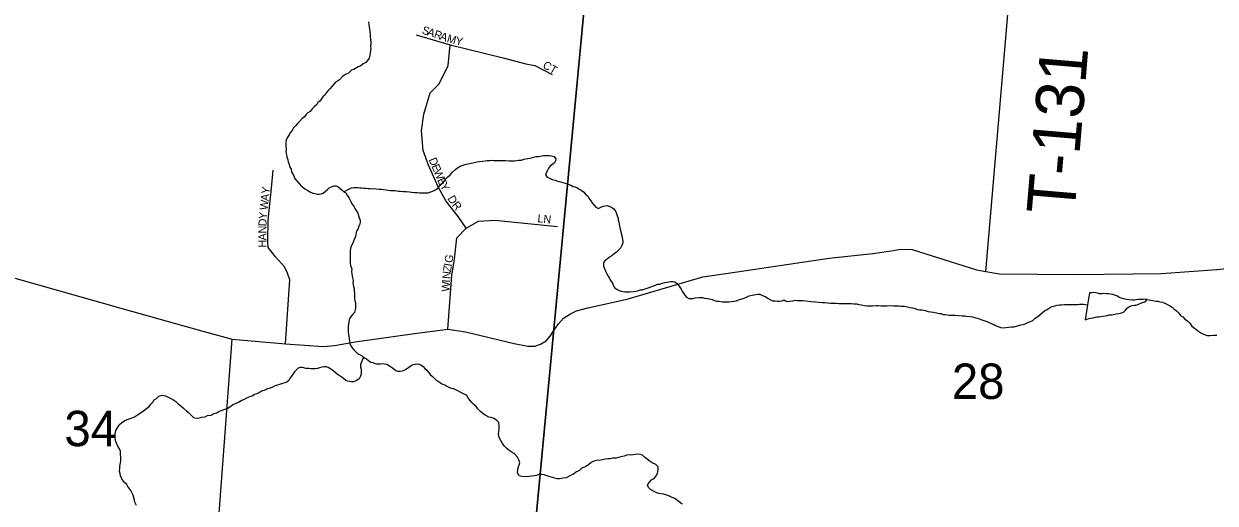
# Model space of a CAD drawing. Extents: x 0 to 1064, y 0 to 440.
# Drawn here: x 258.1 to 280.65, y 308.63 to 317.7 of the extents above; entities that cross this region are included whole.
import ezdxf

# ---------------------------------------------------------------- set-up
doc = ezdxf.new("R2010")
doc.units = 0
for name, color, linetype in [('GM_X_Minor_Lake', 7, 'Continuous'), ('GM_X_Minor_River', 7, 'Continuous'), ('GM_X_Section', 7, 'Continuous'), ('GM_X_Section_Text', 7, 'Continuous'), ('GM_X_Township_Road', 7, 'Continuous'), ('GM_X_Township_Road_Text', 7, 'Continuous'), ('GM_X_Township_Subdivision', 7, 'Continuous'), ('GM_X_Township_Subdivision_Text', 7, 'Continuous')]:
    doc.layers.add(name, color=color, linetype=linetype)

msp = doc.modelspace()

# ---------------------------------------------------------------- linework, layer by layer
at = {"layer": 'GM_X_Minor_Lake'}
for points in [[(279.185, 312.392), (279.287, 312.433), (279.324, 312.444), (279.361, 312.486), (279.325, 312.493), (279.282, 312.488), (279.233, 312.483), (279.191, 312.484), (279.154, 312.479), (279.118, 312.473), (279.075, 312.474), (279.015, 312.482), (278.972, 312.489), (278.918, 312.497), (278.875, 312.51), (278.833, 312.523), (278.797, 312.548), (278.761, 312.561), (278.719, 312.581), (278.665, 312.588), (278.628, 312.595), (278.592, 312.596), (278.537, 312.597), (278.501, 312.592), (278.458, 312.593), (278.422, 312.606), (278.386, 312.613), (278.349, 312.62), (278.313, 312.615), (278.27, 312.61), (278.232, 312.385)], [(278.184, 312.102), (278.258, 312.124), (278.294, 312.135), (278.337, 312.14), (278.374, 312.152), (278.41, 312.157), (278.447, 312.156), (278.484, 312.167), (278.52, 312.172), (278.563, 312.177), (278.606, 312.182), (278.642, 312.193), (278.685, 312.198), (278.728, 312.203), (278.771, 312.215), (278.825, 312.219), (278.874, 312.236), (278.911, 312.248), (278.949, 312.283), (278.986, 312.325), (279.029, 312.354), (279.072, 312.371), (279.115, 312.376), (279.152, 312.381), (279.185, 312.392)], [(278.232, 312.385), (278.184, 312.102)]]:
    msp.add_lwpolyline(points, dxfattribs=at)
at = {"layer": 'GM_X_Minor_River'}
for points in [[(264.623, 317.739), (264.628, 317.69), (264.633, 317.648), (264.638, 317.599), (264.648, 317.55), (264.653, 317.507), (264.652, 317.471), (264.657, 317.404), (264.662, 317.361), (264.661, 317.325), (264.66, 317.282), (264.665, 317.245), (264.658, 317.197), (264.65, 317.155), (264.643, 317.106), (264.63, 317.052), (264.598, 317.01), (264.567, 316.974), (264.517, 316.945), (264.474, 316.91), (264.425, 316.887), (264.344, 316.84), (264.295, 316.823), (264.239, 316.77), (264.184, 316.741), (264.128, 316.706), (264.072, 316.646), (264.035, 316.617), (263.992, 316.594), (263.935, 316.522), (263.897, 316.48), (263.86, 316.445), (263.816, 316.397), (263.797, 316.361), (263.754, 316.32), (263.728, 316.284), (263.697, 316.242), (263.66, 316.213), (263.64, 316.177), (263.591, 316.135), (263.553, 316.094), (263.515, 316.046), (263.472, 316.017), (263.435, 315.981), (263.409, 315.945), (263.366, 315.91), (263.316, 315.856), (263.279, 315.821), (263.235, 315.773), (263.197, 315.732), (263.172, 315.684), (263.128, 315.636), (263.115, 315.6), (263.09, 315.564), (263.064, 315.51), (263.056, 315.456), (263.055, 315.383), (263.059, 315.334), (263.058, 315.273), (263.069, 315.224), (263.074, 315.188), (263.091, 315.132), (263.096, 315.09), (263.119, 315.04), (263.124, 315.004), (263.153, 314.954), (263.164, 314.899), (263.204, 314.825), (263.222, 314.782), (263.257, 314.739), (263.298, 314.689), (263.334, 314.652), (263.375, 314.614), (263.417, 314.583), (263.453, 314.564), (263.489, 314.539), (263.525, 314.519), (263.567, 314.5), (263.603, 314.493), (263.646, 314.48), (263.688, 314.479), (263.725, 314.484), (263.762, 314.501), (263.799, 314.531), (263.842, 314.566), (263.874, 314.602), (263.929, 314.625), (263.972, 314.636), (264.008, 314.635), (264.044, 314.616), (264.08, 314.591), (264.116, 314.559), (264.151, 314.522), (264.193, 314.503), (264.217, 314.459), (264.252, 314.404), (264.287, 314.342)], [(264.151, 314.522), (264.225, 314.563), (264.262, 314.58), (264.299, 314.597), (264.342, 314.608), (264.379, 314.607), (264.415, 314.607), (264.451, 314.599), (264.488, 314.599), (264.53, 314.591), (264.573, 314.59), (264.609, 314.589), (264.652, 314.588), (264.688, 314.581), (264.725, 314.587), (264.767, 314.579), (264.822, 314.572), (264.864, 314.571), (264.901, 314.57), (264.955, 314.563), (264.997, 314.555), (265.034, 314.548), (265.082, 314.547), (265.125, 314.546), (265.186, 314.538), (265.228, 314.537), (265.277, 314.53), (265.331, 314.529), (265.398, 314.521), (265.434, 314.52), (265.489, 314.513), (265.538, 314.511), (265.586, 314.504), (265.635, 314.503), (265.683, 314.502), (265.75, 314.506), (265.799, 314.523), (265.848, 314.54), (265.898, 314.569), (265.941, 314.598), (265.972, 314.634), (265.998, 314.67), (266.041, 314.705), (266.067, 314.753), (266.116, 314.801), (266.166, 314.848), (266.21, 314.896), (266.266, 314.943), (266.303, 314.979), (266.353, 315.008), (266.414, 315.031), (266.469, 315.047), (266.506, 315.053), (266.561, 315.069), (266.622, 315.08), (266.677, 315.091), (266.714, 315.096), (266.775, 315.107), (266.83, 315.111), (266.866, 315.116), (266.909, 315.115), (266.946, 315.121), (266.988, 315.119), (267.031, 315.118), (267.097, 315.117), (267.14, 315.116), (267.213, 315.114), (267.28, 315.112), (267.334, 315.111), (267.383, 315.11), (267.426, 315.115), (267.462, 315.12), (267.517, 315.124), (267.56, 315.142), (267.633, 315.152), (267.67, 315.163), (267.707, 315.168), (267.793, 315.19), (267.847, 315.195), (267.896, 315.206), (267.933, 315.211), (267.994, 315.21), (268.042, 315.208), (268.085, 315.207), (268.133, 315.194), (268.169, 315.151), (268.161, 315.108), (268.142, 315.072), (268.093, 315.037), (268.055, 315.001), (268.024, 314.96), (268.004, 314.918), (267.985, 314.875), (267.972, 314.839), (268.001, 314.802), (268.056, 314.776), (268.098, 314.757), (268.152, 314.744), (268.206, 314.724), (268.255, 314.711), (268.297, 314.697)], [(268.297, 314.697), (268.345, 314.69), (268.381, 314.677), (268.418, 314.664), (268.46, 314.645), (268.496, 314.625), (268.532, 314.618), (268.574, 314.599), (268.61, 314.574), (268.646, 314.555), (268.688, 314.523), (268.729, 314.48), (268.771, 314.442), (268.794, 314.405), (268.829, 314.356), (268.846, 314.319), (268.894, 314.269), (268.923, 314.232), (268.977, 314.206), (269.021, 314.235), (269.064, 314.252), (269.1, 314.258), (269.137, 314.263), (269.191, 314.243), (269.227, 314.23), (269.263, 314.199), (269.298, 314.155), (269.315, 314.112), (269.327, 314.069), (269.344, 314.026), (269.349, 313.99), (269.36, 313.953), (269.365, 313.916), (269.37, 313.874), (269.381, 313.819), (269.398, 313.776), (269.403, 313.733), (269.414, 313.696), (269.419, 313.654), (269.436, 313.592), (269.435, 313.556), (269.416, 313.508), (269.39, 313.46), (269.352, 313.418), (269.315, 313.383), (269.272, 313.353), (269.228, 313.312), (269.185, 313.289), (269.141, 313.247), (269.098, 313.224), (269.067, 313.188), (269.066, 313.152), (269.071, 313.115), (269.088, 313.072), (269.105, 313.023), (269.134, 312.974), (269.158, 312.93), (269.175, 312.894), (269.21, 312.838), (269.239, 312.795), (269.25, 312.758), (269.274, 312.715), (269.327, 312.677), (269.363, 312.658), (269.406, 312.644), (269.472, 312.631), (269.533, 312.629), (269.57, 312.634), (269.637, 312.639), (269.679, 312.644), (269.728, 312.655), (269.765, 312.666), (269.802, 312.671), (269.875, 312.693), (269.912, 312.705), (269.949, 312.722), (269.998, 312.739), (270.053, 312.756), (270.09, 312.773), (270.133, 312.778), (270.182, 312.795), (270.231, 312.806), (270.273, 312.811), (270.335, 312.828), (270.383, 312.827), (270.419, 312.82), (270.455, 312.788), (270.502, 312.738), (270.538, 312.683), (270.555, 312.646), (270.578, 312.609), (270.608, 312.566), (270.637, 312.528), (270.685, 312.503), (270.728, 312.502), (270.764, 312.507), (270.801, 312.518), (270.886, 312.522), (270.941, 312.521), (270.983, 312.514), (271.032, 312.506)], [(264.287, 314.342), (264.304, 314.299), (264.339, 314.256), (264.362, 314.213), (264.386, 314.169), (264.415, 314.12), (264.432, 314.077), (264.443, 314.034), (264.46, 313.985), (264.465, 313.948), (264.458, 313.912), (264.439, 313.876), (264.426, 313.828), (264.4, 313.792), (264.387, 313.756), (264.373, 313.677), (264.347, 313.623), (264.334, 313.587), (264.321, 313.551), (264.296, 313.509), (264.282, 313.46), (264.275, 313.4), (264.273, 313.345), (264.272, 313.29), (264.27, 313.224), (264.275, 313.175), (264.28, 313.132), (264.291, 313.095), (264.302, 313.059), (264.301, 313.016), (264.306, 312.973), (264.316, 312.894), (264.327, 312.845), (264.326, 312.803), (264.337, 312.735), (264.348, 312.687), (264.347, 312.65), (264.352, 312.607), (264.356, 312.553), (264.355, 312.51), (264.36, 312.461), (264.371, 312.424), (264.376, 312.376), (264.375, 312.327), (264.368, 312.291), (264.355, 312.242), (264.323, 312.207), (264.292, 312.171), (264.267, 312.135), (264.254, 312.099), (264.239, 312.02), (264.238, 311.972), (264.237, 311.929), (264.236, 311.868), (264.241, 311.832), (264.246, 311.795), (264.251, 311.74), (264.262, 311.697), (264.267, 311.655), (264.284, 311.612), (264.313, 311.569), (264.342, 311.531), (264.384, 311.488), (264.42, 311.456), (264.462, 311.437), (264.504, 311.412), (264.545, 311.38), (264.581, 311.361), (264.623, 311.33), (264.665, 311.298), (264.701, 311.291), (264.737, 311.272), (264.774, 311.271), (264.81, 311.27), (264.846, 311.269), (264.883, 311.274), (264.925, 311.267), (264.968, 311.26), (265.016, 311.229), (265.076, 311.191), (265.111, 311.159), (265.147, 311.134), (265.183, 311.127), (265.22, 311.132), (265.263, 311.137), (265.306, 311.154), (265.343, 311.178), (265.38, 311.201), (265.429, 311.236), (265.466, 311.254), (265.503, 311.265), (265.54, 311.27), (265.576, 311.263), (265.612, 311.25), (265.654, 311.219), (265.689, 311.181), (265.725, 311.15), (265.755, 311.113), (265.79, 311.069), (265.825, 311.032), (265.861, 311)], [(271.032, 312.506), (271.074, 312.499), (271.128, 312.486), (271.17, 312.466), (271.213, 312.453), (271.261, 312.452), (271.316, 312.444), (271.389, 312.443), (271.443, 312.441), (271.492, 312.446), (271.541, 312.457), (271.584, 312.462), (271.627, 312.479), (271.67, 312.49), (271.731, 312.513), (271.786, 312.536), (271.829, 312.553), (271.885, 312.57), (271.921, 312.575), (271.988, 312.586), (272.025, 312.585), (272.067, 312.571), (272.139, 312.539), (272.175, 312.514), (272.229, 312.482), (272.265, 312.463), (272.32, 312.462), (272.362, 312.455), (272.398, 312.454), (272.453, 312.458), (272.49, 312.482), (272.526, 312.457), (272.562, 312.45), (272.599, 312.455), (272.654, 312.459), (272.697, 312.471), (272.733, 312.47), (272.782, 312.468), (272.843, 312.467), (272.903, 312.459), (273, 312.451), (273.079, 312.443), (273.152, 312.435), (273.212, 312.427), (273.261, 312.426), (273.31, 312.425), (273.364, 312.417), (273.419, 312.416), (273.48, 312.414), (273.522, 312.413), (273.583, 312.412), (273.656, 312.41), (273.711, 312.409), (273.759, 312.413), (273.808, 312.406), (273.863, 312.405), (273.905, 312.392), (273.953, 312.384), (274.008, 312.371), (274.056, 312.363), (274.093, 312.369), (274.159, 312.367), (274.233, 312.371), (274.269, 312.37), (274.318, 312.369), (274.366, 312.368), (274.439, 312.366), (274.506, 312.37), (274.561, 312.369), (274.597, 312.368), (274.658, 312.366), (274.694, 312.359), (274.767, 312.358), (274.822, 312.344), (274.876, 312.337), (274.919, 312.33), (274.967, 312.316), (275.009, 312.297), (275.051, 312.29), (275.094, 312.289), (275.16, 312.275), (275.215, 312.261), (275.263, 312.254), (275.318, 312.247), (275.372, 312.233), (275.42, 312.22), (275.463, 312.219), (275.499, 312.205), (275.535, 312.199), (275.578, 312.197), (275.614, 312.19), (275.669, 312.189), (275.724, 312.188), (275.79, 312.186), (275.857, 312.178), (275.906, 312.177), (275.942, 312.17), (276.009, 312.162), (276.051, 312.155), (276.087, 312.148), (276.148, 312.134)], [(276.148, 312.134), (276.214, 312.108), (276.286, 312.082), (276.323, 312.069), (276.371, 312.05), (276.407, 312.031), (276.455, 312.011), (276.491, 311.992), (276.539, 311.973), (276.581, 311.959), (276.63, 311.952), (276.684, 311.957), (276.733, 311.962), (276.794, 311.966), (276.843, 311.971), (276.904, 311.988), (276.971, 312.004), (277.014, 312.015), (277.051, 312.027), (277.088, 312.044), (277.149, 312.067), (277.193, 312.09), (277.242, 312.131), (277.292, 312.167), (277.329, 312.196), (277.379, 312.237), (277.416, 312.273), (277.465, 312.296), (277.509, 312.325), (277.564, 312.354), (277.613, 312.365), (277.656, 312.376), (277.699, 312.387), (277.741, 312.386), (277.796, 312.391), (277.845, 312.39), (277.881, 312.389), (277.924, 312.394), (277.966, 312.393), (278.009, 312.392), (278.045, 312.391), (278.082, 312.396), (278.118, 312.395), (278.155, 312.4), (278.232, 312.385)], [(279.361, 312.486), (279.47, 312.465), (279.531, 312.457), (279.567, 312.456), (279.603, 312.443), (279.652, 312.436), (279.706, 312.41), (279.748, 312.391), (279.784, 312.372), (279.832, 312.34), (279.873, 312.302), (279.915, 312.271), (279.957, 312.227), (279.992, 312.184), (280.034, 312.158), (280.075, 312.115), (280.123, 312.083), (280.171, 312.04), (280.206, 311.984), (280.259, 311.946), (280.295, 311.915), (280.337, 311.883), (280.379, 311.858), (280.415, 311.839), (280.457, 311.82), (280.499, 311.806), (280.554, 311.805), (280.615, 311.809), (280.682, 311.814)], [(264.545, 311.38), (264.508, 311.357), (264.495, 311.321), (264.482, 311.285), (264.469, 311.248), (264.468, 311.212), (264.479, 311.169), (264.484, 311.114), (264.483, 311.078), (264.47, 311.035), (264.444, 310.987), (264.407, 310.958), (264.37, 310.941), (264.333, 310.929), (264.297, 310.93), (264.26, 310.931), (264.224, 310.938), (264.188, 310.951), (264.14, 310.995), (264.104, 311.02), (264.062, 311.046), (264.027, 311.071), (263.991, 311.102), (263.943, 311.14), (263.907, 311.165), (263.854, 311.197), (263.817, 311.21), (263.781, 311.211), (263.738, 311.206), (263.695, 311.195), (263.652, 311.178), (263.61, 311.173), (263.567, 311.174), (263.531, 311.175), (263.488, 311.182), (263.434, 311.183), (263.397, 311.19), (263.361, 311.197), (263.325, 311.198), (263.288, 311.187), (263.25, 311.151), (263.219, 311.116), (263.181, 311.062), (263.156, 311.026), (263.131, 310.99), (263.112, 310.954), (263.074, 310.919), (262.835, 310.848)], [(260.714, 310.674), (260.774, 310.66), (260.816, 310.646), (260.864, 310.621), (260.918, 310.595), (260.972, 310.557), (261.019, 310.513), (261.067, 310.475), (261.12, 310.431), (261.173, 310.381), (261.215, 310.349), (261.268, 310.293), (261.309, 310.255), (261.357, 310.241), (261.418, 310.245), (261.461, 310.256), (261.529, 310.266), (261.572, 310.289), (261.639, 310.299), (261.701, 310.328), (261.75, 310.344), (261.794, 310.373), (261.837, 310.384), (261.88, 310.401), (261.942, 310.424), (261.997, 310.452), (262.047, 310.493), (262.116, 310.527), (262.159, 310.544), (262.221, 310.579), (262.27, 310.602), (262.314, 310.624), (262.375, 310.647), (262.418, 310.664), (262.462, 310.693), (262.511, 310.709), (262.567, 310.738), (262.61, 310.761), (262.653, 310.772), (262.715, 310.8), (262.765, 310.817), (262.808, 310.834), (262.835, 310.848)], [(265.861, 311), (265.897, 310.963), (265.939, 310.938), (265.974, 310.912), (266.01, 310.887), (266.064, 310.868), (266.1, 310.848), (266.143, 310.829), (266.185, 310.81), (266.221, 310.803)], [(267.085, 309.985), (267.093, 310.04), (267.094, 310.094), (267.084, 310.155), (267.043, 310.205), (266.995, 310.231), (266.941, 310.251), (266.899, 310.258), (266.839, 310.29), (266.791, 310.322), (266.738, 310.366), (266.691, 310.416), (266.656, 310.46), (266.614, 310.498), (266.573, 310.535), (266.538, 310.579), (266.509, 310.622), (266.48, 310.666), (266.221, 310.803)], [(260.225, 308.589), (260.196, 308.65), (260.186, 308.711), (260.164, 308.785), (260.142, 308.834), (260.113, 308.883), (260.072, 308.933), (260.043, 308.983), (259.996, 309.027), (259.949, 309.089), (259.927, 309.15), (259.916, 309.193), (259.905, 309.236), (259.913, 309.29), (259.915, 309.333), (259.923, 309.393), (259.93, 309.435), (259.932, 309.496), (259.928, 309.563), (259.924, 309.618), (259.907, 309.661), (259.872, 309.71), (259.85, 309.766), (259.833, 309.815), (259.822, 309.864), (259.818, 309.906), (259.825, 309.949), (259.839, 310.009), (259.872, 310.069), (259.898, 310.116), (259.948, 310.157), (259.998, 310.192), (260.053, 310.215), (260.127, 310.237), (260.189, 310.265), (260.245, 310.306), (260.319, 310.346), (260.363, 310.381), (260.419, 310.422), (260.469, 310.463), (260.501, 310.504), (260.539, 310.546), (260.565, 310.587), (260.608, 310.61), (260.652, 310.658), (260.714, 310.674)], [(270.559, 308.615), (270.499, 308.659), (270.416, 308.717), (270.368, 308.736), (270.308, 308.769), (270.212, 308.802), (270.163, 308.809), (270.109, 308.817), (270.067, 308.831), (270.013, 308.857), (269.959, 308.889), (269.918, 308.926), (269.901, 308.969), (269.933, 309.023), (269.977, 309.07), (270.027, 309.099), (270.065, 309.146), (270.091, 309.194), (270.105, 309.267), (270.101, 309.321), (270.06, 309.365), (269.988, 309.392), (269.934, 309.43), (269.893, 309.467), (269.845, 309.505), (269.804, 309.537), (269.762, 309.55), (269.713, 309.558), (269.67, 309.553), (269.628, 309.548), (269.579, 309.538), (269.524, 309.546), (269.462, 309.523), (269.395, 309.507), (269.352, 309.496), (269.309, 309.485), (269.242, 309.481), (269.193, 309.471), (269.15, 309.472), (269.107, 309.467), (269.021, 309.446), (268.942, 309.442), (268.887, 309.426), (268.837, 309.403), (268.787, 309.356), (268.737, 309.327), (268.657, 309.293), (268.613, 309.252), (268.557, 309.223), (268.501, 309.183), (268.446, 309.154), (268.359, 309.114), (268.304, 309.104), (268.237, 309.094), (268.194, 309.095), (268.145, 309.103), (268.103, 309.116), (268.061, 309.129), (267.995, 309.15), (267.947, 309.169), (267.904, 309.177), (267.843, 309.173), (267.8, 309.156), (267.714, 309.14), (267.659, 309.136), (267.598, 309.132), (267.525, 309.134), (267.471, 309.148), (267.442, 309.203), (267.444, 309.264), (267.452, 309.306), (267.472, 309.36), (267.486, 309.402), (267.463, 309.451), (267.44, 309.501), (267.375, 309.569), (267.322, 309.601), (267.28, 309.627), (267.239, 309.665), (267.185, 309.715), (267.151, 309.771), (267.122, 309.82), (267.093, 309.876), (267.083, 309.937), (267.085, 309.985)]]:
    msp.add_lwpolyline(points, dxfattribs=at)
at = {"layer": 'GM_X_Section'}
for points in [[(252.001, 322.359), (268.72, 318.199), (267.132, 301.372), (250.392, 306.037)], [(268.72, 318.199), (285.143, 320.643), (283.717, 304.339), (267.132, 301.372)]]:
    msp.add_lwpolyline(points, close=True, dxfattribs=at)
at = {"layer": 'GM_X_Township_Road'}
for points in [[(276.309, 313.016), (277.037, 321.573), (277.214, 323.66), (279.061, 343.569)], [(269.534, 312.499), (270.952, 312.915), (271.428, 312.982), (273.338, 313.269), (274.167, 313.357), (274.514, 313.409), (274.691, 313.441), (274.91, 313.43), (276.128, 313.046), (276.309, 313.016), (276.563, 312.974), (278.003, 312.962), (279.633, 312.976), (280.68, 313.053), (281.533, 313.141), (282.608, 313.339), (284.45, 313.608)], [(257.52, 313), (259.974, 312.311), (261.483, 311.884), (262.038, 311.737), (263.046, 311.645), (263.77, 311.598), (263.975, 311.615), (264.367, 311.682), (265.491, 311.843), (266.12, 311.922), (266.458, 311.875), (267.378, 311.653), (267.633, 311.604), (267.767, 311.604), (267.873, 311.639), (267.986, 311.705), (268.06, 311.791), (268.128, 311.901), (268.214, 312.026), (268.312, 312.131), (268.446, 312.216), (268.558, 312.269), (268.77, 312.327), (269.258, 312.433), (269.511, 312.493), (269.534, 312.499)], [(261.926, 299.686), (261.985, 300.098), (262.109, 300.837), (262.186, 301.012), (262.271, 301.26), (262.331, 301.807), (262.318, 302.478), (262.438, 302.947), (262.54, 303.251), (262.54, 303.46), (262.476, 303.648), (262.327, 303.858), (261.938, 304.148), (261.797, 304.323), (261.669, 304.516), (261.558, 304.721), (261.536, 304.977), (262.038, 311.737)]]:
    msp.add_lwpolyline(points, dxfattribs=at)
at = {"layer": 'GM_X_Township_Subdivision'}
for points in [[(265.522, 317.495), (266.163, 317.305), (267.168, 317.062), (267.601, 316.949), (267.766, 316.915), (268.095, 316.741)], [(266.466, 313.839), (266.319, 314.055), (266.085, 314.35), (265.937, 314.618), (265.756, 315.026), (265.652, 315.303), (265.626, 315.676), (265.669, 315.996), (265.786, 316.397), (265.955, 316.568), (266.128, 316.915), (266.163, 317.305)], [(263.046, 311.645), (263.131, 312.855), (263.087, 312.986), (263.029, 313.103), (262.861, 313.293), (262.722, 313.468), (262.715, 313.585), (262.722, 313.986), (262.781, 314.592), (262.817, 314.935)], [(266.12, 311.922), (266.197, 312.938), (266.249, 313.249), (266.294, 313.651), (266.466, 313.839), (266.7, 313.969), (267.012, 313.986), (268.199, 313.865)]]:
    msp.add_lwpolyline(points, dxfattribs=at)

# ---------------------------------------------------------------- texts
at = {"layer": 'GM_X_Section_Text'}
for s, p in [('28', (275.663, 310.604)), ('34', (258.863, 309.71))]:
    msp.add_text(s, height=0.6697, rotation=0, dxfattribs=at).set_placement(p)
at = {"layer": 'GM_X_Township_Road_Text'}
msp.add_text('T-131', height=0.9091, rotation=85.2125, dxfattribs=at).set_placement((277.982, 314.071))
at = {"layer": 'GM_X_Township_Subdivision_Text'}
for s, height, rotation, p in [('S', 0.152, 341.1935, (265.619, 317.523)), ('A', 0.152, 341.1918, (265.72, 317.489)), ('R', 0.152, 341.181, (265.846, 317.446)), ('A', 0.152, 341.2012, (265.96, 317.407)), ('M', 0.152, 344.0207, (266.094, 317.362)), ('Y', 0.152, 346.686, (266.255, 317.316)), ('CT', 0.1515, 329.0448, (267.904, 316.881)), ('D', 0.152, 292.8973, (265.756, 315.134)), ('E', 0.152, 292.8973, (265.808, 315.011)), ('W', 0.152, 292.8785, (265.849, 314.913)), ('Y', 0.152, 82.5686, (262.742, 314.475)), ('E', 0.152, 293.6325, (265.917, 314.751)), ('Y', 0.152, 298.5109, (265.966, 314.641)), ('A', 0.152, 83.4957, (262.727, 314.343)), ('D', 0.152, 301.8896, (266.109, 314.398)), ('W', 0.152, 83.4988, (262.708, 314.171)), ('R', 0.152, 308.6187, (266.19, 314.269)), ('D', 0.152, 88.7979, (262.688, 313.869)), ('Y', 0.152, 84.5503, (262.691, 313.999)), ('LN', 0.1515, 353.9934, (267.813, 313.951)), ('N', 0.152, 89.9587, (262.688, 313.736)), ('A', 0.152, 89.9344, (262.688, 313.603)), ('H', 0.152, 89.9563, (262.688, 313.47)), ('G', 0.152, 80.5347, (266.206, 313.169)), ('Z', 0.152, 80.7532, (266.178, 312.998)), ('I', 0.152, 80.5161, (266.195, 313.104)), ('W', 0.152, 87.4096, (266.154, 312.631)), ('I', 0.152, 87.4338, (266.162, 312.804)), ('N', 0.152, 84.2633, (266.165, 312.868))]:
    msp.add_text(s, height=height, rotation=rotation, dxfattribs=at).set_placement(p)

doc.saveas('drawing.dxf')
